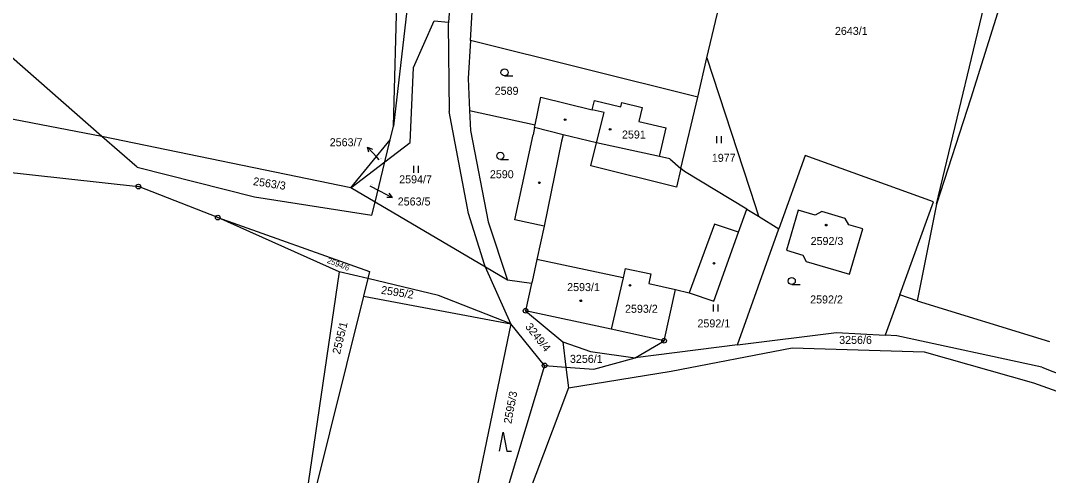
# Model space of a CAD drawing. Extents: x -736345 to -729997, y -1130177 to -1122501.
# Drawn here: x -735040.3 to -734822, y -1125881.2 to -1125784.7 of the extents above; entities that cross this region are included whole.
import ezdxf

# ---------------------------------------------------------------- set-up
doc = ezdxf.new("R2010")
doc.units = 0
for name, color, linetype in [('Vrstva 1', 7, 'Continuous'), ('Vrstva 16', 7, 'Continuous'), ('Vrstva 18', 7, 'Continuous'), ('Vrstva 19', 7, 'Continuous'), ('Vrstva 25', 7, 'Continuous'), ('Vrstva 4', 7, 'Continuous')]:
    doc.layers.add(name, color=color, linetype=linetype)

msp = doc.modelspace()

# ---------------------------------------------------------------- linework, layer by layer
at = {"layer": 'Vrstva 1'}
for points in [[(-735023.02, -1125809.28), (-735086.47, -1125753.62)], [(-734948.33, -1125769.96), (-734949.46, -1125785.01)], [(-734944.8, -1125788.93), (-734943.82, -1125772.95)], [(-734845.82, -1125823.67), (-734833.6, -1125772.63)], [(-734829.86, -1125773.54), (-734838.53, -1125801.16)], [(-734894.56, -1125792.57), (-734890.51, -1125775.3)], [(-734961.13, -1125807.07), (-734960.31, -1125778.13)], [(-734958.32, -1125782.57), (-734961.13, -1125807.07)], [(-734956.89, -1125794.65), (-734952.5, -1125784.74)], [(-734952.5, -1125784.74), (-734949.46, -1125785.01)], [(-734949.46, -1125785.01), (-734949.49, -1125785.45)], [(-734949.49, -1125785.45), (-734949.29, -1125804.01)], [(-734944.8, -1125788.93), (-734945.29, -1125797.01)], [(-734896.52, -1125800.93), (-734944.8, -1125788.93)], [(-735023.02, -1125809.28), (-735108.85, -1125792.78)], [(-734896.52, -1125800.93), (-734894.56, -1125792.57)], [(-734894.56, -1125792.57), (-734884.28, -1125824.16)], [(-734957.57, -1125810.55), (-734956.89, -1125794.65)], [(-734945.29, -1125797.01), (-734944.96, -1125803.79)], [(-734931.04, -1125806.82), (-734929.8, -1125800.95)], [(-734929.8, -1125800.95), (-734918.93, -1125803.6)], [(-734918.93, -1125803.6), (-734918.46, -1125801.62)], [(-734918.46, -1125801.62), (-734912.84, -1125802.96)], [(-734912.84, -1125802.96), (-734912.63, -1125802.09)], [(-734912.63, -1125802.09), (-734908.32, -1125803.15)], [(-734900.07, -1125816.05), (-734896.52, -1125800.93)], [(-734838.53, -1125801.16), (-734845.82, -1125823.67)], [(-734945.21, -1125825.6), (-734949.29, -1125804.01)], [(-734944.96, -1125803.79), (-734944.76, -1125807.99)], [(-734944.96, -1125803.79), (-734931.04, -1125806.82)], [(-734916.4, -1125804.22), (-734918.93, -1125803.6)], [(-734918.01, -1125810.62), (-734916.4, -1125804.22)], [(-734908.32, -1125803.15), (-734909.03, -1125806.08)], [(-734909.03, -1125806.08), (-734903.24, -1125807.48)], [(-734961.84, -1125810), (-734961.13, -1125807.07)], [(-734944.76, -1125807.99), (-734941.04, -1125827.37)], [(-734931.17, -1125807.4), (-734931.49, -1125808.92)], [(-734931.17, -1125807.4), (-734931.04, -1125806.82)], [(-734904.65, -1125813.56), (-734903.24, -1125807.48)], [(-735015.55, -1125815.83), (-735023.02, -1125809.28)], [(-734970.17, -1125820.16), (-735023.02, -1125809.28)], [(-734970.17, -1125820.16), (-734961.84, -1125810)], [(-734962.96, -1125814.66), (-734961.84, -1125810)], [(-734962.96, -1125814.66), (-734957.57, -1125810.55)], [(-734935.33, -1125826.97), (-734931.49, -1125808.92)], [(-734919.19, -1125815.48), (-734918.01, -1125810.62)], [(-735060.33, -1125814.98), (-735015.27, -1125819.92)], [(-734970.17, -1125820.16), (-734962.96, -1125814.66)], [(-734965.02, -1125823.2), (-734962.96, -1125814.66)], [(-734902.43, -1125814.06), (-734904.65, -1125813.56)], [(-734902.43, -1125814.06), (-734900.07, -1125816.05)], [(-734873.7, -1125813.29), (-734879.28, -1125828.9)], [(-734846.47, -1125823.14), (-734873.7, -1125813.29)], [(-735015.55, -1125815.83), (-734990.66, -1125822.06)], [(-734901, -1125820.03), (-734919.19, -1125815.48)], [(-734900.07, -1125816.05), (-734901, -1125820.03)], [(-734899.29, -1125816.71), (-734900.07, -1125816.05)], [(-734886.08, -1125824.7), (-734899.29, -1125816.71)], [(-734998.43, -1125826.51), (-735015.27, -1125819.92)], [(-734965.02, -1125823.2), (-734970.17, -1125820.16)], [(-734990.66, -1125822.06), (-734965.7, -1125826.01)], [(-734965.7, -1125826.01), (-734965.02, -1125823.2)], [(-734941.55, -1125837.04), (-734965.02, -1125823.2)], [(-734853.62, -1125842.9), (-734846.47, -1125823.14)], [(-734845.82, -1125823.67), (-734849.9, -1125844.16)], [(-734941.82, -1125836.44), (-734945.21, -1125825.6)], [(-734887.83, -1125829.56), (-734886.08, -1125824.7)], [(-734886.08, -1125824.7), (-734883.61, -1125826.23)], [(-734884.28, -1125824.16), (-734883.61, -1125826.23)], [(-734883.61, -1125826.23), (-734879.28, -1125828.9)], [(-734875.2, -1125824.91), (-734877.68, -1125833.44)], [(-734871.55, -1125825.99), (-734875.2, -1125824.91)], [(-734870.19, -1125825.24), (-734871.55, -1125825.99)], [(-734865.2, -1125826.7), (-734870.19, -1125825.24)], [(-734998.43, -1125826.51), (-734966.22, -1125837.95)], [(-734972.62, -1125838.02), (-734998.43, -1125826.51)], [(-734941.04, -1125827.37), (-734936.92, -1125839.77)], [(-734929.15, -1125828.3), (-734935.33, -1125826.97)], [(-734929.15, -1125828.3), (-734930.69, -1125835.41)], [(-734864.44, -1125828.07), (-734865.2, -1125826.7)], [(-734861.47, -1125828.91), (-734864.44, -1125828.07)], [(-734893.12, -1125844.24), (-734887.83, -1125829.56)], [(-734888.09, -1125853.53), (-734879.28, -1125828.9)], [(-734864.32, -1125838.54), (-734861.47, -1125828.91)], [(-734877.68, -1125833.44), (-734874.22, -1125834.48)], [(-734874.22, -1125834.48), (-734873.49, -1125835.84)], [(-734941.55, -1125837.04), (-734941.82, -1125836.44)], [(-734936.92, -1125839.77), (-734941.55, -1125837.04)], [(-734936.18, -1125849.02), (-734941.55, -1125837.04)], [(-734930.69, -1125835.41), (-734931.7, -1125840.03)], [(-734873.49, -1125835.84), (-734864.32, -1125838.54)], [(-734972.62, -1125838.02), (-734981.9, -1125901.16)], [(-734966.59, -1125839.45), (-734972.62, -1125838.02)], [(-734966.22, -1125837.95), (-734966.59, -1125839.45)], [(-734912.36, -1125839.26), (-734914.86, -1125850.16)], [(-734911.92, -1125837.27), (-734912.36, -1125839.26)], [(-734911.92, -1125837.27), (-734906.46, -1125838.44)], [(-734906.46, -1125838.44), (-734906.91, -1125840.47)], [(-734966.59, -1125839.45), (-734967.51, -1125843.17)], [(-734951.55, -1125843.03), (-734966.59, -1125839.45)], [(-734931.81, -1125840.52), (-734936.92, -1125839.77)], [(-734931.81, -1125840.52), (-734933.06, -1125846.28)], [(-734931.7, -1125840.03), (-734931.81, -1125840.52)], [(-734906.91, -1125840.47), (-734901.24, -1125841.73)], [(-734967.51, -1125843.17), (-734981.9, -1125901.16)], [(-734967.51, -1125843.17), (-734936.18, -1125849.02)], [(-734936.18, -1125849.02), (-734951.55, -1125843.03)], [(-734903.66, -1125852.64), (-734901.24, -1125841.73)], [(-734901.24, -1125841.73), (-734898.34, -1125842.5)], [(-734898.34, -1125842.5), (-734893.12, -1125844.24)], [(-734853.62, -1125842.9), (-734856.72, -1125851.47)], [(-734849.9, -1125844.16), (-734853.62, -1125842.9)], [(-734849.9, -1125844.16), (-734821.84, -1125852.83)], [(-734933.06, -1125846.28), (-734925.18, -1125852.84)], [(-734936.18, -1125849.02), (-734947.74, -1125904.64)], [(-734929.02, -1125857.88), (-734936.18, -1125849.02)], [(-734903.66, -1125852.64), (-734914.86, -1125850.16)], [(-734888.09, -1125853.53), (-734867.03, -1125850.91)], [(-734867.03, -1125850.91), (-734856.72, -1125851.47)], [(-734854.26, -1125851.6), (-734856.72, -1125851.47)], [(-734823.46, -1125858.25), (-734854.26, -1125851.6)], [(-734925.18, -1125852.84), (-734919.29, -1125854.92)], [(-734925.18, -1125852.84), (-734924.5, -1125858.23)], [(-734909.83, -1125856.23), (-734903.66, -1125852.64)], [(-734888.09, -1125853.53), (-734909.83, -1125856.23)], [(-734902.17, -1125859.11), (-734876.49, -1125854.15)], [(-734876.49, -1125854.15), (-734848.42, -1125854.96)], [(-734919.29, -1125854.92), (-734909.83, -1125856.23)], [(-734918.59, -1125858.68), (-734909.83, -1125856.23)], [(-734848.42, -1125854.96), (-734825.2, -1125861.55)], [(-734929.02, -1125857.88), (-734936.98, -1125884.22)], [(-734929.02, -1125857.88), (-734924.5, -1125858.23)], [(-734924.5, -1125858.23), (-734918.59, -1125858.68)], [(-734924.5, -1125858.23), (-734923.95, -1125862.64)], [(-734823.46, -1125858.25), (-734799, -1125867.84)], [(-734923.95, -1125862.64), (-734902.17, -1125859.11)], [(-734923.95, -1125862.64), (-734932.73, -1125885.88)], [(-734825.2, -1125861.55), (-734800, -1125870.55)]]:
    msp.add_lwpolyline(points, dxfattribs=at)
at = {"layer": 'Vrstva 16'}
for points in [[(-734964.16, -1125814.24), (-734964.61, -1125813.75)], [(-734966.14, -1125819.78), (-734964.08, -1125820.85)]]:
    msp.add_lwpolyline(points, dxfattribs=at)
at = {"layer": 'Vrstva 25'}
for points in [[(-734937.54, -1125796.43), (-734935.79, -1125796.43)], [(-734892.477, -1125810.725), (-734892.477, -1125809.225)], [(-734891.443, -1125810.725), (-734891.443, -1125809.225)], [(-734964.61, -1125813.75), (-734966.655, -1125811.556)], [(-734966.339, -1125812.629), (-734966.655, -1125811.556), (-734965.608, -1125811.947)], [(-734938.43, -1125814.14), (-734936.68, -1125814.14)], [(-734956.817, -1125816.995), (-734956.817, -1125815.495)], [(-734955.783, -1125816.995), (-734955.783, -1125815.495)], [(-734964.08, -1125820.85), (-734961.419, -1125822.235)], [(-734962.076, -1125821.329), (-734961.419, -1125822.235), (-734962.537, -1125822.217)], [(-734876.54, -1125840.71), (-734874.79, -1125840.71)], [(-734893.177, -1125846.445), (-734893.177, -1125844.945)], [(-734892.143, -1125846.445), (-734892.143, -1125844.945)], [(-734938.58, -1125876.05), (-734937.83, -1125872.05), (-734937.08, -1125876.05), (-734936.08, -1125876.05)]]:
    msp.add_lwpolyline(points, dxfattribs=at)
for centre, radius in [((-734937.54, -1125795.68), 0.75), ((-734924.67, -1125805.73), 0.175), ((-734915.11, -1125807.77), 0.175), ((-734938.43, -1125813.39), 0.75), ((-735015.27, -1125819.92), 0.5), ((-734930.15, -1125819.11), 0.175), ((-735015.27, -1125819.92), 0.032), ((-734998.43, -1125826.51), 0.5), ((-734998.43, -1125826.51), 0.032), ((-734869.23, -1125828.1), 0.175), ((-734893.07, -1125836.19), 0.175), ((-734876.54, -1125839.96), 0.75), ((-734910.9, -1125840.88), 0.175), ((-734933.06, -1125846.28), 0.5), ((-734921.35, -1125844.16), 0.175), ((-734933.06, -1125846.28), 0.032), ((-734903.66, -1125852.64), 0.5), ((-734903.66, -1125852.64), 0.032), ((-734929.02, -1125857.88), 0.5), ((-734929.02, -1125857.88), 0.032)]:
    msp.add_circle(centre, radius, dxfattribs=at)
at = {"layer": 'Vrstva 4'}
for points in [[(-734925.12, -1125808.91), (-734931.17, -1125807.4)], [(-734925.41, -1125810.3), (-734929.15, -1125828.3)], [(-734925.12, -1125808.91), (-734925.41, -1125810.3)], [(-734918.01, -1125810.62), (-734925.12, -1125808.91)], [(-734904.65, -1125813.56), (-734918.01, -1125810.62)], [(-734892.93, -1125827.9), (-734898.34, -1125842.5)], [(-734887.83, -1125829.56), (-734892.93, -1125827.9)], [(-734912.36, -1125839.26), (-734930.69, -1125835.41)], [(-734914.86, -1125850.16), (-734933.06, -1125846.28)]]:
    msp.add_lwpolyline(points, dxfattribs=at)

# ---------------------------------------------------------------- texts
at = {"layer": 'Vrstva 16'}
for s, p in [('2563/7', (-734974.657, -1125811.36)), ('2563/5', (-734960.22, -1125823.93))]:
    msp.add_text(s, height=1.7, dxfattribs=at).set_placement(p)
at = {"layer": 'Vrstva 18'}
for s, height, p in [('2643/1', 1.7, (-734867.38, -1125787.73)), ('2589', 1.7, (-734939.63, -1125800.44)), ('1977', 1.7, (-734893.52, -1125814.66)), ('2563/7', 0.1, (-734963.96, -1125814.04)), ('2594/7', 1.7, (-734959.91, -1125819.23)), ('2590', 1.7, (-734940.65, -1125818.15)), ('2563/5', 0.1, (-734965.94, -1125819.58)), ('2592/2', 1.7, (-734872.64, -1125844.72)), ('2592/1', 1.7, (-734896.57, -1125849.8)), ('3256/6', 1.7, (-734866.48, -1125853.31)), ('3256/1', 1.7, (-734923.65, -1125857.33))]:
    msp.add_text(s, height=height, dxfattribs=at).set_placement(p)
for s, height, rotation, p in [('2563/3', 1.7, 351.40279, (-734991.013, -1125819.583)), ('2594/6', 1.2, 338.90269, (-734975.322, -1125836.076)), ('2595/2', 1.7, 351.00279, (-734963.852, -1125842.644)), ('2595/1', 1.7, 76.30061, (-734972.486, -1125855.609)), ('3249/4', 1.7, 308.30245, (-734933.24, -1125849.692)), ('2595/3', 1.7, 79.40063, (-734936.089, -1125870.357))]:
    msp.add_text(s, height=height, rotation=rotation, dxfattribs=at).set_placement(p)
at = {"layer": 'Vrstva 19'}
for s, p in [('2591', (-734912.6, -1125809.72)), ('2592/3', (-734872.54, -1125832.32)), ('2593/1', (-734924.24, -1125842.1)), ('2593/2', (-734911.95, -1125846.7))]:
    msp.add_text(s, height=1.7, dxfattribs=at).set_placement(p)

doc.saveas('drawing.dxf')
